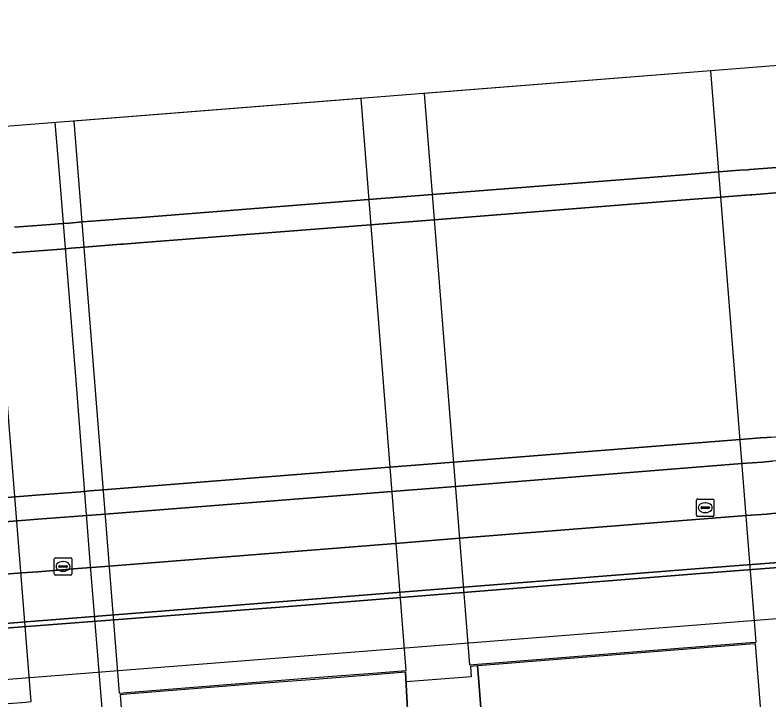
# Model space of a CAD drawing. Extents: x 157648 to 158502, y 379212 to 380938.
# Drawn here: x 157892.91 to 157936.15, y 380851.78 to 380891.07 of the extents above; entities that cross this region are included whole.
import ezdxf

# ---------------------------------------------------------------- set-up
doc = ezdxf.new("R2010")
doc.units = 0
for name, color, linetype in [('IMGEO_Berm_groen', 7, 'Continuous'), ('IMGEO_Berm_open', 7, 'Continuous'), ('IMGEO_Fietspad_gesloten', 7, 'Continuous'), ('IMGEO_Geluidsscherm', 7, 'Continuous'), ('IMGEO_Kolk', 7, 'Continuous'), ('IMGEO_Muur', 7, 'Continuous'), ('IMGEO_Rijbaan_autosnelweg', 7, 'Continuous'), ('IMGEO_Rijbaan_autoweg', 7, 'Continuous'), ('IMGEO_Rijbaan_regionaal_gesloten', 7, 'Continuous'), ('IMGEO_Rioolput', 7, 'Continuous'), ('IMGEO_Terreindeel_gesloten', 7, 'Continuous'), ('IMGEO_Voetpad_open', 7, 'Continuous')]:
    doc.layers.add(name, color=color, linetype=linetype)

msp = doc.modelspace()

# ---------------------------------------------------------------- linework, layer by layer
at = {"layer": 'IMGEO_Berm_groen'}
msp.add_lwpolyline([(157925.12, 380788.606), (157924.216, 380800.606), (157923.552, 380808.689), (157923.136, 380814.529), (157922.124, 380827.549), (157921.643, 380833.881), (157921.532, 380834.763), (157920.28, 380843.928), (157920.02, 380846.12), (157919.486, 380853.059), (157919.436, 380853.728), (157919.033, 380853.696), (157919.08, 380853.109), (157915.35, 380852.812), (157915.306, 380853.368), (157915.646, 380846.966), (157915.821, 380841.694), (157916.192, 380833.401), (157916.608, 380825.286), (157917.028, 380819.63), (157917.872, 380808.802), (157918.722, 380797.939), (157919.695, 380785.996)], dxfattribs=at)
at = {"layer": 'IMGEO_Berm_open'}
msp.add_lwpolyline([(157955.012, 380857.901), (157954.819, 380860.777), (157931.957, 380859.016), (157909.091, 380857.181), (157878.581, 380854.843), (157878.731, 380851.874)], close=True, dxfattribs=at)
at = {"layer": 'IMGEO_Fietspad_gesloten'}
for points in [[(157971.149, 380867.041), (157961.7, 380867.19), (157955.904, 380867.02), (157954.335, 380866.896), (157952.699, 380866.766), (157939.53, 380865.725), (157938.768, 380865.665), (157938.419, 380865.637), (157936.626, 380865.495), (157936.366, 380865.474), (157936.146, 380865.457), (157935.779, 380865.428), (157934.607, 380865.335), (157918.166, 380864.024), (157914.499, 380863.731), (157898.077, 380862.444), (157897.311, 380862.385), (157896.774, 380862.343), (157896.517, 380862.323), (157896.278, 380862.304), (157894.211, 380862.144), (157893.983, 380862.127), (157893.048, 380862.054), (157879.95, 380861.039)], [(157880.187, 380858.027), (157893.291, 380859.063), (157894.221, 380859.136), (157894.449, 380859.154), (157896.515, 380859.318), (157896.755, 380859.337), (157897.018, 380859.357), (157897.553, 380859.4), (157898.31, 380859.459), (157914.731, 380860.761), (157918.401, 380861.054), (157934.846, 380862.354), (157936.017, 380862.444), (157936.352, 380862.47), (157936.6, 380862.489), (157936.86, 380862.509), (157938.653, 380862.646), (157939.003, 380862.673), (157939.76, 380862.731), (157952.945, 380863.741), (157954.574, 380863.865), (157956.842, 380864.039), (157963.824, 380864.211), (157972.826, 380863.873)]]:
    msp.add_lwpolyline(points, dxfattribs=at)
at = {"layer": 'IMGEO_Geluidsscherm'}
msp.add_lwpolyline([(157898.169, 380848.126), (157898.003, 380850.111), (157897.201, 380859.953), (157896.414, 380870.111), (157895.457, 380881.973), (157895.214, 380884.909)], dxfattribs=at)
at = {"layer": 'IMGEO_Kolk'}
for p, q in [((157895.162, 380859.013), (157895.162, 380859.865)), ((157895.237, 380859.939), (157896.089, 380859.939)), ((157896.163, 380859.865), (157896.163, 380859.013)), ((157895.421, 380859.433), (157895.421, 380859.445)), ((157895.859, 380859.396), (157895.461, 380859.396)), ((157895.464, 380859.482), (157895.862, 380859.482)), ((157895.65, 380859.719), (157895.675, 380859.719)), ((157895.905, 380859.445), (157895.905, 380859.433)), ((157896.089, 380858.939), (157895.237, 380858.939)), ((157895.673, 380859.159), (157895.648, 380859.159))]:
    msp.add_line(p, q, dxfattribs=at)
for points in [[(157895.162, 380859.013), (157895.162, 380859.865)], [(157895.237, 380859.939), (157896.089, 380859.939)], [(157896.163, 380859.865), (157896.163, 380859.013)], [(157896.089, 380858.939), (157895.237, 380858.939)]]:
    msp.add_lwpolyline(points, dxfattribs=at)
for centre, radius, start, end in [((157895.239, 380859.863), 0.0765, 91.552, 178.448), ((157895.239, 380859.863), 0.0765, 91.552, 178.448), ((157896.087, 380859.863), 0.0765, 1.552, 88.448), ((157896.087, 380859.863), 0.0765, 1.552, 88.448), ((157895.461, 380859.442), 0.0403, 85.8775, 175.7526), ((157895.458, 380859.432), 0.0366, 178.938, 274.7102), ((157895.862, 380859.439), 0.043, 264.8664, 352.4533), ((157895.866, 380859.444), 0.0386, 1.7309, 96.639), ((157895.239, 380859.015), 0.0765, 181.552, 268.448), ((157895.239, 380859.015), 0.0765, 181.552, 268.448), ((157896.087, 380859.015), 0.0765, 271.552, 358.448), ((157896.087, 380859.015), 0.0765, 271.552, 358.448)]:
    msp.add_arc(centre, radius, start, end, dxfattribs=at)
for centre, major_axis, ratio, start_param, end_param in [((157895.649, 380859.439), (-0.387, 0.002), 0.722429, 4.712389, 7.853982), ((157895.674, 380859.439), (-0.39, 0.002), 0.717154, 1.570796, 4.712389)]:
    msp.add_ellipse(centre, major_axis=major_axis, ratio=ratio, start_param=start_param, end_param=end_param, dxfattribs=at)
at = {"layer": 'IMGEO_Muur'}
for points in [[(157937.108, 380882.372), (157935.315, 380882.231), (157935.054, 380882.21), (157934.953, 380882.202), (157934.476, 380882.165), (157933.265, 380882.07), (157931.251, 380881.911), (157931.001, 380881.892), (157930.053, 380881.817), (157916.84, 380880.778), (157913.19, 380880.491), (157899.917, 380879.447), (157898.988, 380879.374), (157898.837, 380879.362), (157896.773, 380879.2), (157896.018, 380879.14), (157895.408, 380879.092), (157895.183, 380879.075), (157894.948, 380879.056), (157892.882, 380878.894)], [(157892.764, 380877.431), (157892.997, 380877.449), (157895.063, 380877.612), (157895.298, 380877.63), (157895.526, 380877.648), (157896.13, 380877.695), (157896.885, 380877.755), (157898.984, 380877.92), (157899.104, 380877.929), (157900.032, 380878.002), (157913.303, 380879.045), (157916.954, 380879.332), (157930.167, 380880.371), (157931.116, 380880.445), (157931.375, 380880.466), (157933.381, 380880.623), (157934.586, 380880.718), (157935.068, 380880.756), (157935.167, 380880.764), (157935.428, 380880.784), (157937.221, 380880.925)], [(157936.257, 380866.86), (157936.05, 380866.843), (157935.669, 380866.813), (157934.496, 380866.72), (157918.056, 380865.418), (157914.39, 380865.128), (157897.97, 380863.828), (157897.204, 380863.767), (157896.662, 380863.724), (157896.407, 380863.704), (157896.168, 380863.685), (157894.102, 380863.522), (157893.873, 380863.504), (157892.936, 380863.429), (157879.843, 380862.393)], [(157879.95, 380861.039), (157893.048, 380862.054), (157893.983, 380862.127), (157894.211, 380862.144), (157896.278, 380862.304), (157896.517, 380862.323), (157896.774, 380862.343), (157897.311, 380862.385), (157898.077, 380862.444), (157914.499, 380863.731), (157918.166, 380864.024), (157934.607, 380865.335), (157935.779, 380865.428), (157936.146, 380865.457), (157936.366, 380865.474)]]:
    msp.add_lwpolyline(points, dxfattribs=at)
at = {"layer": 'IMGEO_Rijbaan_autosnelweg'}
for points in [[(157916.381, 380886.58), (157918.976, 380853.792), (157919.429, 380853.828), (157920.677, 380853.927), (157924.246, 380854.211), (157927.859, 380854.499), (157935.077, 380855.073), (157935.428, 380855.101), (157932.83, 380887.879)], [(157912.754, 380886.294), (157896.29, 380884.994), (157898.877, 380852.175), (157899.313, 380852.209), (157906.49, 380852.774), (157910.1, 380853.058), (157913.685, 380853.341), (157915.348, 380853.472)]]:
    msp.add_lwpolyline(points, close=True, dxfattribs=at)
for points in [[(157935.69, 380851.178), (157935.386, 380854.997), (157935.086, 380854.973), (157927.867, 380854.399), (157924.254, 380854.111), (157920.685, 380853.828), (157919.436, 380853.728), (157919.486, 380853.059), (157920.02, 380846.12)], [(157915.646, 380846.966), (157915.306, 380853.368), (157913.693, 380853.241), (157910.108, 380852.959), (157906.498, 380852.674), (157899.321, 380852.109), (157898.934, 380852.079), (157899.243, 380848.16)]]:
    msp.add_lwpolyline(points, dxfattribs=at)
at = {"layer": 'IMGEO_Rijbaan_autoweg'}
msp.add_lwpolyline([(157891.195, 380884.591), (157878.207, 380883.566), (157880.8, 380850.671), (157881.297, 380850.71), (157882.493, 380850.805), (157885.75, 380851.056), (157888.957, 380851.304), (157893.519, 380851.659), (157893.841, 380851.684)], close=True, dxfattribs=at)
at = {"layer": 'IMGEO_Rijbaan_regionaal_gesloten'}
for points in [[(157973.266, 380891.072), (157793.273, 380876.859)], [(157892.882, 380878.894), (157894.948, 380879.056), (157895.183, 380879.075), (157895.408, 380879.092), (157896.018, 380879.14), (157896.773, 380879.2), (157898.837, 380879.362), (157898.988, 380879.374), (157899.917, 380879.447), (157913.19, 380880.491), (157916.84, 380880.778), (157930.053, 380881.817), (157931.001, 380881.892), (157931.251, 380881.911), (157933.265, 380882.07), (157934.476, 380882.165), (157934.953, 380882.202), (157935.054, 380882.21), (157935.315, 380882.231), (157937.108, 380882.372)], [(157937.221, 380880.925), (157935.428, 380880.784), (157935.167, 380880.764), (157935.068, 380880.756), (157934.586, 380880.718), (157933.381, 380880.623), (157931.375, 380880.466), (157931.116, 380880.445), (157930.167, 380880.371), (157916.954, 380879.332), (157913.303, 380879.045), (157900.032, 380878.002), (157899.104, 380877.929), (157898.984, 380877.92), (157896.885, 380877.755), (157896.13, 380877.695), (157895.526, 380877.648), (157895.298, 380877.63), (157895.063, 380877.612), (157892.997, 380877.449), (157892.764, 380877.431)], [(157879.843, 380862.393), (157892.936, 380863.429), (157893.873, 380863.504), (157894.102, 380863.522), (157896.168, 380863.685), (157896.407, 380863.704), (157896.662, 380863.724), (157897.204, 380863.767), (157897.97, 380863.828), (157914.39, 380865.128), (157918.056, 380865.418), (157934.496, 380866.72), (157935.669, 380866.813), (157936.05, 380866.843), (157936.257, 380866.86), (157936.517, 380866.88), (157938.31, 380867.022), (157938.66, 380867.05), (157939.424, 380867.11), (157952.586, 380868.153), (157954.225, 380868.282), (157965.228, 380869.346), (157973.664, 380869.772)]]:
    msp.add_lwpolyline(points, dxfattribs=at)
at = {"layer": 'IMGEO_Rioolput'}
for p, q in [((157932.001, 380862.381), (157932.001, 380863.233)), ((157932.076, 380863.307), (157932.928, 380863.307)), ((157933.002, 380863.233), (157933.002, 380862.381)), ((157932.26, 380862.801), (157932.26, 380862.813)), ((157932.698, 380862.764), (157932.3, 380862.764)), ((157932.303, 380862.85), (157932.701, 380862.85)), ((157932.489, 380863.087), (157932.514, 380863.087)), ((157932.744, 380862.813), (157932.744, 380862.801)), ((157932.512, 380862.527), (157932.487, 380862.527)), ((157932.928, 380862.307), (157932.076, 380862.307))]:
    msp.add_line(p, q, dxfattribs=at)
for points in [[(157932.001, 380862.381), (157932.001, 380863.233)], [(157932.076, 380863.307), (157932.928, 380863.307)], [(157933.002, 380863.233), (157933.002, 380862.381)], [(157932.928, 380862.307), (157932.076, 380862.307)]]:
    msp.add_lwpolyline(points, dxfattribs=at)
for centre, radius, start, end in [((157932.078, 380863.231), 0.0765, 91.552, 178.448), ((157932.078, 380863.231), 0.0765, 91.552, 178.448), ((157932.926, 380863.231), 0.0765, 1.552, 88.448), ((157932.926, 380863.231), 0.0765, 1.552, 88.448), ((157932.3, 380862.81), 0.0403, 85.8775, 175.7526), ((157932.297, 380862.8), 0.0366, 178.938, 274.7102), ((157932.701, 380862.807), 0.043, 264.8664, 352.4533), ((157932.705, 380862.812), 0.0386, 1.7309, 96.639), ((157932.078, 380862.383), 0.0765, 181.552, 268.448), ((157932.078, 380862.383), 0.0765, 181.552, 268.448), ((157932.926, 380862.383), 0.0765, 271.552, 358.448), ((157932.926, 380862.383), 0.0765, 271.552, 358.448)]:
    msp.add_arc(centre, radius, start, end, dxfattribs=at)
for centre, major_axis, ratio, start_param, end_param in [((157932.488, 380862.807), (-0.387, 0.002), 0.722429, 4.712389, 7.853982), ((157932.513, 380862.807), (-0.39, 0.002), 0.717154, 1.570796, 4.712389)]:
    msp.add_ellipse(centre, major_axis=major_axis, ratio=ratio, start_param=start_param, end_param=end_param, dxfattribs=at)
at = {"layer": 'IMGEO_Terreindeel_gesloten'}
msp.add_lwpolyline([(157956.001, 380860.869), (157955.98, 380861.143), (157955.525, 380861.105), (157931.915, 380859.307), (157909.012, 380857.491), (157877.345, 380854.986), (157877.36, 380854.72), (157878.581, 380854.843), (157909.091, 380857.181), (157931.957, 380859.016), (157954.819, 380860.777)], close=True, dxfattribs=at)
at = {"layer": 'IMGEO_Voetpad_open'}
for points in [[(157972.826, 380863.873), (157963.824, 380864.211), (157956.842, 380864.039), (157954.574, 380863.865), (157952.945, 380863.741), (157939.76, 380862.731), (157939.003, 380862.673), (157938.653, 380862.646), (157936.86, 380862.509), (157936.6, 380862.489), (157936.352, 380862.47), (157936.017, 380862.444), (157934.846, 380862.354), (157918.401, 380861.054), (157914.731, 380860.761), (157898.31, 380859.459), (157897.553, 380859.4), (157897.018, 380859.357), (157896.755, 380859.337), (157896.515, 380859.318), (157894.449, 380859.154), (157894.221, 380859.136), (157893.291, 380859.063), (157880.187, 380858.027)], [(157877.345, 380854.986), (157909.012, 380857.491), (157931.915, 380859.307), (157955.525, 380861.105), (157955.98, 380861.143), (157959.639, 380861.264), (157963.388, 380861.388), (157973.623, 380860.945), (157980.174, 380859.997), (157983.505, 380859.542), (157985.93, 380859.195), (157988.149, 380858.926), (157990.574, 380858.754), (157994.18, 380858.618), (157997.501, 380858.609), (158000.32, 380858.63), (158001.42, 380858.743), (158002.748, 380858.831), (158004.641, 380858.972), (158008.758, 380859.349), (158012.951, 380859.817)]]:
    msp.add_lwpolyline(points, dxfattribs=at)

doc.saveas('drawing.dxf')
